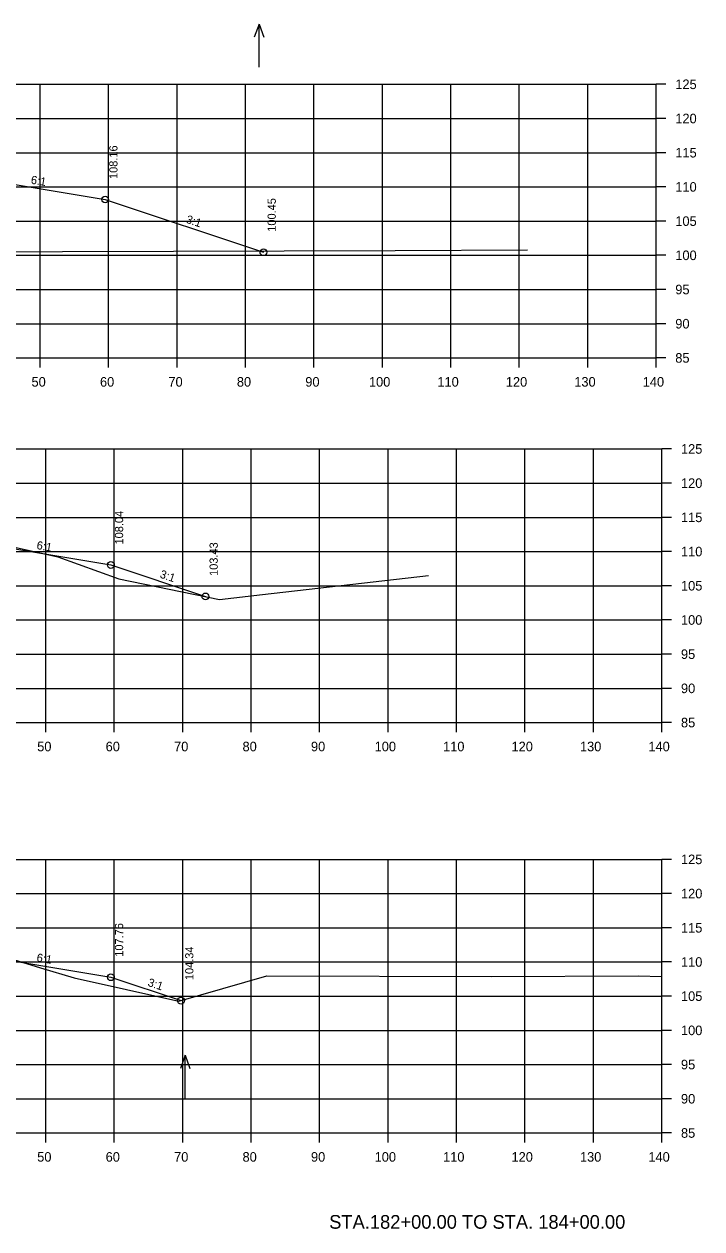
# Model space of a CAD drawing. Extents: x 1175611 to 1176402, y -433344 to -416213.
# Drawn here: x 1176178 to 1176277, y -426722.4 to -426546.2 of the extents above; entities that cross this region are included whole.
import ezdxf

# ---------------------------------------------------------------- set-up
doc = ezdxf.new("R2010")
doc.units = 0
doc.layers.add('R_No Plot', color=7, linetype='Continuous')

msp = doc.modelspace()

# ---------------------------------------------------------------- linework, layer by layer
at = {"layer": 'R_No Plot'}
for p, q in [((1176212.33, -426546.22), (1176211.63, -426548.14)), ((1176212.33, -426552.5), (1176212.33, -426546.22)), ((1176212.33, -426546.22), (1176213.03, -426548.14)), ((1175990.34, -426555.02), (1176270.34, -426555.02)), ((1176180.34, -426595.02), (1176180.34, -426555.02)), ((1176190.34, -426595.02), (1176190.34, -426555.02)), ((1176200.34, -426595.02), (1176200.34, -426555.02)), ((1176210.34, -426595.02), (1176210.34, -426555.02)), ((1176220.34, -426595.02), (1176220.34, -426555.02)), ((1176230.34, -426595.02), (1176230.34, -426555.02)), ((1176240.34, -426595.02), (1176240.34, -426555.02)), ((1176250.34, -426595.02), (1176250.34, -426555.02)), ((1176260.34, -426595.02), (1176260.34, -426555.02)), ((1176270.34, -426595.02), (1176270.34, -426555.02)), ((1176270.34, -426595.02), (1176270.34, -426555.02)), ((1176271.74, -426555.02), (1176270.34, -426555.02)), ((1175990.34, -426560.02), (1176270.34, -426560.02)), ((1176271.74, -426560.02), (1176270.34, -426560.02)), ((1175990.34, -426565.02), (1176270.34, -426565.02)), ((1176271.74, -426565.02), (1176270.34, -426565.02)), ((1175990.34, -426570.02), (1176270.34, -426570.02)), ((1176271.74, -426570.02), (1176270.34, -426570.02)), ((1175990.34, -426575.02), (1176270.34, -426575.02)), ((1176271.74, -426575.02), (1176270.34, -426575.02)), ((1175990.34, -426580.02), (1176270.34, -426580.02)), ((1176271.74, -426580.02), (1176270.34, -426580.02)), ((1175990.34, -426585.02), (1176270.34, -426585.02)), ((1176271.74, -426585.02), (1176270.34, -426585.02)), ((1175990.34, -426590.02), (1176270.34, -426590.02)), ((1176271.74, -426590.02), (1176270.34, -426590.02)), ((1175990.34, -426595.02), (1176270.34, -426595.02)), ((1175990.34, -426595.02), (1176270.34, -426595.02)), ((1176180.34, -426596.42), (1176180.34, -426595.02)), ((1176190.34, -426596.42), (1176190.34, -426595.02)), ((1176200.34, -426596.42), (1176200.34, -426595.02)), ((1176210.34, -426596.42), (1176210.34, -426595.02)), ((1176220.34, -426596.42), (1176220.34, -426595.02)), ((1176230.34, -426596.42), (1176230.34, -426595.02)), ((1176240.34, -426596.42), (1176240.34, -426595.02)), ((1176250.34, -426596.42), (1176250.34, -426595.02)), ((1176260.34, -426596.42), (1176260.34, -426595.02)), ((1176270.34, -426596.42), (1176270.34, -426595.02)), ((1176271.74, -426595.02), (1176270.34, -426595.02)), ((1175991.17, -426608.33), (1176271.17, -426608.33)), ((1176181.17, -426648.33), (1176181.17, -426608.33)), ((1176191.17, -426648.33), (1176191.17, -426608.33)), ((1176201.17, -426648.33), (1176201.17, -426608.33)), ((1176211.17, -426648.33), (1176211.17, -426608.33)), ((1176221.17, -426648.33), (1176221.17, -426608.33)), ((1176231.17, -426648.33), (1176231.17, -426608.33)), ((1176241.17, -426648.33), (1176241.17, -426608.33)), ((1176251.17, -426648.33), (1176251.17, -426608.33)), ((1176261.17, -426648.33), (1176261.17, -426608.33)), ((1176271.17, -426648.33), (1176271.17, -426608.33)), ((1176271.17, -426648.33), (1176271.17, -426608.33)), ((1176272.57, -426608.33), (1176271.17, -426608.33)), ((1175991.17, -426613.33), (1176271.17, -426613.33)), ((1176272.57, -426613.33), (1176271.17, -426613.33)), ((1175991.17, -426618.33), (1176271.17, -426618.33)), ((1176272.57, -426618.33), (1176271.17, -426618.33)), ((1175991.17, -426623.33), (1176271.17, -426623.33)), ((1176272.57, -426623.33), (1176271.17, -426623.33)), ((1175991.17, -426628.33), (1176271.17, -426628.33)), ((1176272.57, -426628.33), (1176271.17, -426628.33)), ((1175991.17, -426633.33), (1176271.17, -426633.33)), ((1176272.57, -426633.33), (1176271.17, -426633.33)), ((1175991.17, -426638.33), (1176271.17, -426638.33)), ((1176272.57, -426638.33), (1176271.17, -426638.33)), ((1175991.17, -426643.33), (1176271.17, -426643.33)), ((1176272.57, -426643.33), (1176271.17, -426643.33)), ((1175991.17, -426648.33), (1176271.17, -426648.33)), ((1175991.17, -426648.33), (1176271.17, -426648.33)), ((1176181.17, -426649.73), (1176181.17, -426648.33)), ((1176191.17, -426649.73), (1176191.17, -426648.33)), ((1176201.17, -426649.73), (1176201.17, -426648.33)), ((1176211.17, -426649.73), (1176211.17, -426648.33)), ((1176221.17, -426649.73), (1176221.17, -426648.33)), ((1176231.17, -426649.73), (1176231.17, -426648.33)), ((1176241.17, -426649.73), (1176241.17, -426648.33)), ((1176251.17, -426649.73), (1176251.17, -426648.33)), ((1176261.17, -426649.73), (1176261.17, -426648.33)), ((1176271.17, -426649.73), (1176271.17, -426648.33)), ((1176272.57, -426648.33), (1176271.17, -426648.33)), ((1175991.17, -426668.33), (1176271.17, -426668.33)), ((1176181.17, -426708.33), (1176181.17, -426668.33)), ((1176191.17, -426708.33), (1176191.17, -426668.33)), ((1176201.17, -426708.33), (1176201.17, -426668.33)), ((1176211.17, -426708.33), (1176211.17, -426668.33)), ((1176221.17, -426708.33), (1176221.17, -426668.33)), ((1176231.17, -426708.33), (1176231.17, -426668.33)), ((1176241.17, -426708.33), (1176241.17, -426668.33)), ((1176251.17, -426708.33), (1176251.17, -426668.33)), ((1176261.17, -426708.33), (1176261.17, -426668.33)), ((1176271.17, -426708.33), (1176271.17, -426668.33)), ((1176271.17, -426708.33), (1176271.17, -426668.33)), ((1176272.57, -426668.33), (1176271.17, -426668.33)), ((1175991.17, -426673.33), (1176271.17, -426673.33)), ((1176272.57, -426673.33), (1176271.17, -426673.33)), ((1175991.17, -426678.33), (1176271.17, -426678.33)), ((1176272.57, -426678.33), (1176271.17, -426678.33)), ((1175991.17, -426683.33), (1176271.17, -426683.33)), ((1176272.57, -426683.33), (1176271.17, -426683.33)), ((1175991.17, -426688.33), (1176271.17, -426688.33)), ((1176272.57, -426688.33), (1176271.17, -426688.33)), ((1175991.17, -426693.33), (1176271.17, -426693.33)), ((1176272.57, -426693.33), (1176271.17, -426693.33)), ((1176201.53, -426696.97), (1176200.83, -426698.89)), ((1176201.53, -426703.25), (1176201.53, -426696.97)), ((1176201.53, -426696.97), (1176202.23, -426698.89)), ((1175991.17, -426698.33), (1176271.17, -426698.33)), ((1176272.57, -426698.33), (1176271.17, -426698.33)), ((1175991.17, -426703.33), (1176271.17, -426703.33)), ((1176272.57, -426703.33), (1176271.17, -426703.33)), ((1175991.17, -426708.33), (1176271.17, -426708.33)), ((1175991.17, -426708.33), (1176271.17, -426708.33)), ((1176181.17, -426709.73), (1176181.17, -426708.33)), ((1176191.17, -426709.73), (1176191.17, -426708.33)), ((1176201.17, -426709.73), (1176201.17, -426708.33)), ((1176211.17, -426709.73), (1176211.17, -426708.33)), ((1176221.17, -426709.73), (1176221.17, -426708.33)), ((1176231.17, -426709.73), (1176231.17, -426708.33)), ((1176241.17, -426709.73), (1176241.17, -426708.33)), ((1176251.17, -426709.73), (1176251.17, -426708.33)), ((1176261.17, -426709.73), (1176261.17, -426708.33)), ((1176271.17, -426709.73), (1176271.17, -426708.33)), ((1176272.57, -426708.33), (1176271.17, -426708.33))]:
    msp.add_line(p, q, dxfattribs=at)
for points in [[(1176046.53, -426579.96), (1176070.84, -426571.86), (1176084.56, -426569.57), (1176092.84, -426568.19), (1176098.84, -426567.95), (1176100.84, -426567.91), (1176130.34, -426567.32), (1176159.84, -426567.91), (1176161.84, -426567.95), (1176167.84, -426568.19), (1176176.11, -426569.57), (1176189.84, -426571.86), (1176212.97, -426579.57)], [(1176050.06, -426579.94), (1176059.73, -426579.5), (1176073.32, -426579.63), (1176094.31, -426579.55), (1176118.73, -426579.67), (1176232.21, -426579.3), (1176251.53, -426579.22)], [(1176051.63, -426631.9), (1176051.73, -426631.94), (1176071.67, -426625.29), (1176085.4, -426623), (1176093.67, -426621.62), (1176099.67, -426621.38), (1176101.67, -426621.34), (1176131.17, -426620.75), (1176160.67, -426621.34), (1176162.67, -426621.38), (1176168.67, -426621.62), (1176176.95, -426623), (1176190.67, -426625.29), (1176204.49, -426629.89)], [(1176028.05, -426624.83), (1176047.21, -426631.78), (1176069.03, -426632.11), (1176079.48, -426631.72), (1176089.68, -426631.25), (1176099.86, -426629.79), (1176111.01, -426626.63), (1176118.11, -426624.6), (1176126.92, -426622.33), (1176131.58, -426621.76), (1176139.82, -426621.47), (1176150.98, -426621.32), (1176162.64, -426621.48), (1176170.03, -426621.74), (1176173.09, -426621.89), (1176182.92, -426624.1), (1176191.82, -426627.3), (1176206.56, -426630.32), (1176212.85, -426629.6), (1176237.08, -426626.83)], [(1176008.99, -426691.45), (1176045.46, -426685.34), (1176077.47, -426685.33), (1176098.06, -426689.01), (1176102.38, -426687.42), (1176109.71, -426686.27), (1176117.28, -426684.34), (1176125.37, -426682.46), (1176129.01, -426681.88), (1176138.83, -426681.45), (1176150, -426681.31), (1176161.69, -426681.46), (1176170.14, -426681.74), (1176173.24, -426681.98), (1176180.4, -426684.19), (1176185.29, -426685.64), (1176200.59, -426689.08), (1176213.47, -426685.34), (1176246.33, -426685.45), (1176267.72, -426685.36), (1176271.17, -426685.47)], [(1176035.16, -426687.06), (1176051.17, -426692.4), (1176071.67, -426685.56), (1176085.4, -426683.28), (1176093.67, -426681.9), (1176099.67, -426681.66), (1176101.67, -426681.62), (1176131.17, -426681.03), (1176160.67, -426681.62), (1176162.67, -426681.66), (1176168.67, -426681.9), (1176176.95, -426683.28), (1176190.67, -426685.56), (1176200.93, -426688.98)]]:
    msp.add_lwpolyline(points, dxfattribs=at)
for centre in [(1176189.84, -426571.86), (1176212.97, -426579.57), (1176190.67, -426625.29), (1176204.49, -426629.89), (1176190.67, -426685.56), (1176200.93, -426688.98)]:
    msp.add_circle(centre, 0.5, dxfattribs=at)

# ---------------------------------------------------------------- texts
for s, height, p in [('125', 1.4, (1176273.14, -426555.72)), ('120', 1.4, (1176273.14, -426560.72)), ('115', 1.4, (1176273.14, -426565.72)), ('110', 1.4, (1176273.14, -426570.72)), ('105', 1.4, (1176273.14, -426575.72)), ('100', 1.4, (1176273.14, -426580.72)), ('95', 1.4, (1176273.14, -426585.72)), ('90', 1.4, (1176273.14, -426590.72)), ('85', 1.4, (1176273.14, -426595.72)), ('50', 1.4, (1176179.08, -426599.22)), ('60', 1.4, (1176189.08, -426599.22)), ('70', 1.4, (1176199.08, -426599.22)), ('80', 1.4, (1176209.08, -426599.22)), ('90', 1.4, (1176219.08, -426599.22)), ('100', 1.4, (1176228.38, -426599.22)), ('110', 1.4, (1176238.38, -426599.22)), ('120', 1.4, (1176248.38, -426599.22)), ('130', 1.4, (1176258.38, -426599.22)), ('140', 1.4, (1176268.38, -426599.22)), ('125', 1.4, (1176273.97, -426609.03)), ('120', 1.4, (1176273.97, -426614.03)), ('115', 1.4, (1176273.97, -426619.03)), ('110', 1.4, (1176273.97, -426624.03)), ('105', 1.4, (1176273.97, -426629.03)), ('100', 1.4, (1176273.97, -426634.03)), ('95', 1.4, (1176273.97, -426639.03)), ('90', 1.4, (1176273.97, -426644.03)), ('85', 1.4, (1176273.97, -426649.03)), ('50', 1.4, (1176179.91, -426652.53)), ('60', 1.4, (1176189.91, -426652.53)), ('70', 1.4, (1176199.91, -426652.53)), ('80', 1.4, (1176209.91, -426652.53)), ('90', 1.4, (1176219.91, -426652.53)), ('100', 1.4, (1176229.21, -426652.53)), ('110', 1.4, (1176239.21, -426652.53)), ('120', 1.4, (1176249.21, -426652.53)), ('130', 1.4, (1176259.21, -426652.53)), ('140', 1.4, (1176269.21, -426652.53)), ('125', 1.4, (1176273.97, -426669.03)), ('120', 1.4, (1176273.97, -426674.03)), ('115', 1.4, (1176273.97, -426679.03)), ('110', 1.4, (1176273.97, -426684.03)), ('105', 1.4, (1176273.97, -426689.03)), ('100', 1.4, (1176273.97, -426694.03)), ('95', 1.4, (1176273.97, -426699.03)), ('90', 1.4, (1176273.97, -426704.03)), ('85', 1.4, (1176273.97, -426709.03)), ('50', 1.4, (1176179.91, -426712.53)), ('60', 1.4, (1176189.91, -426712.53)), ('70', 1.4, (1176199.91, -426712.53)), ('80', 1.4, (1176209.91, -426712.53)), ('90', 1.4, (1176219.91, -426712.53)), ('100', 1.4, (1176229.21, -426712.53)), ('110', 1.4, (1176239.21, -426712.53)), ('120', 1.4, (1176249.21, -426712.53)), ('130', 1.4, (1176259.21, -426712.53)), ('140', 1.4, (1176269.21, -426712.53)), ('STA.182+00.00 TO STA. 184+00.00', 2, (1176222.57, -426722.33))]:
    msp.add_text(s, height=height, dxfattribs=at).set_placement(p)
for s, rotation, p in [('108.16', 90, (1176191.64, -426568.86)), ('6:1', 350.5377, (1176178.92, -426569.53)), ('100.45', 90, (1176214.77, -426576.57)), ('3:1', 341.5651, (1176201.56, -426575.24)), ('108.04', 90, (1176192.47, -426622.29)), ('6:1', 350.5377, (1176179.76, -426622.96)), ('103.43', 90, (1176206.29, -426626.89)), ('3:1', 341.5651, (1176197.74, -426627.12)), ('107.76', 90, (1176192.47, -426682.56)), ('6:1', 350.5377, (1176179.76, -426683.24)), ('104.34', 90, (1176202.73, -426685.98)), ('3:1', 341.5651, (1176195.96, -426686.8))]:
    msp.add_text(s, height=1.2, rotation=rotation, dxfattribs=at).set_placement(p)

doc.saveas('drawing.dxf')
